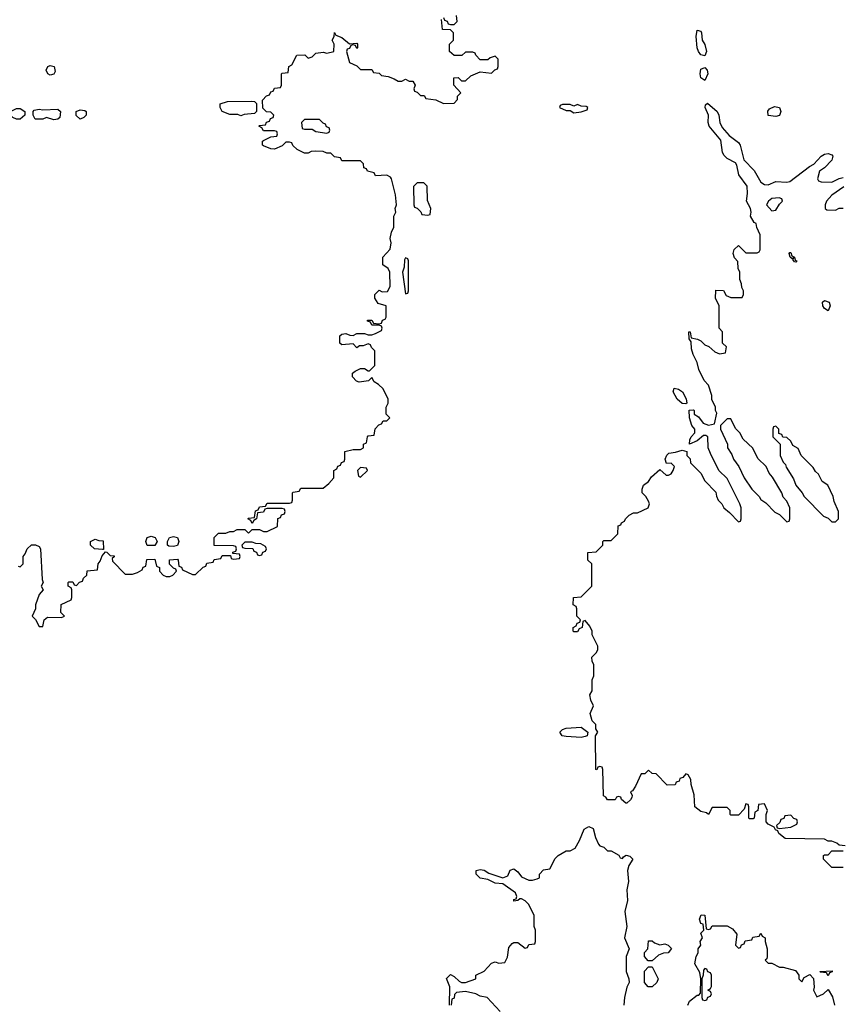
# Model space of a CAD drawing. Header units: inches. Extents: x 2601682 to 2755810, y 449311 to 584050.
# Tile 342 of 505: x 2672567 to 2676950, y 521254 to 526520. Entities that reach past the tile are written whole.
import ezdxf

# ---------------------------------------------------------------- set-up
doc = ezdxf.new("R2010")
doc.units = ezdxf.units.IN
doc.header["$MEASUREMENT"] = 0
doc.layers.add('C6572', color=7, linetype='Continuous')

msp = doc.modelspace()

# ---------------------------------------------------------------- linework, layer by layer
at = {"layer": 'C6572', "color": 2}
for points, elevation in [([(2674832.7, 526532.7), (2674838, 526518), (2674852.7, 526512.7), (2674858, 526498), (2674870, 526494), (2674890, 526494), (2674906, 526510), (2674902, 526542)], 10), ([(2672558, 523598), (2672570, 523594), (2672586, 523610), (2672586, 523650), (2672596.4, 523663.6), (2672606, 523690), (2672630, 523712), (2672651.6, 523711.6), (2672670, 523702), (2672678, 523690), (2672686, 523526), (2672692, 523510), (2672682, 523490), (2672692, 523470), (2672670, 523446), (2672651.3, 523390), (2672651.3, 523368.7), (2672634, 523330), (2672651.6, 523311.6), (2672670, 523274), (2672690, 523274), (2672698, 523310), (2672715.3, 523324.7), (2672790, 523322), (2672806, 523330), (2672786, 523350), (2672788.4, 523391.6), (2672842, 523418), (2672846, 523430), (2672846, 523470), (2672842, 523482), (2672826, 523490), (2672826, 523510), (2672830, 523514), (2672850, 523514), (2672858, 523498), (2672870, 523494), (2672887.3, 523512.7), (2672902, 523518), (2672907.3, 523532.7), (2672926, 523550), (2672927.3, 523572.7), (2672982, 523578), (2672986, 523610), (2672996.4, 523623.6), (2673007.3, 523652.7), (2673026, 523674), (2673032.7, 523672.7), (2673050, 523654), (2673072.7, 523652.7), (2673072.7, 523647.3), (2673062, 523638), (2673063.6, 523623.6), (2673130, 523554), (2673170, 523554), (2673196.4, 523563.6), (2673222, 523578), (2673227.3, 523592.7), (2673242, 523598), (2673247.3, 523632.7), (2673290, 523634), (2673298, 523598), (2673314, 523590), (2673314, 523570), (2673334, 523550), (2673350, 523542), (2673370, 523542), (2673386, 523550), (2673406, 523570), (2673402, 523582), (2673390, 523586), (2673368, 523608), (2673368.4, 523631.6), (2673410, 523634), (2673414, 523630), (2673418, 523598), (2673432, 523592), (2673438, 523578), (2673490, 523552), (2673507.3, 523552.7), (2673547.3, 523592.7), (2673562, 523598), (2673567.3, 523612.7), (2673602, 523618), (2673607.3, 523632.7), (2673642, 523638), (2673650, 523654), (2673694, 523654), (2673698, 523638), (2673710, 523634), (2673742, 523638), (2673746, 523650), (2673742, 523662), (2673706, 523666), (2673707.3, 523672.7), (2673722, 523678), (2673726, 523690), (2673722, 523702), (2673710, 523706), (2673607.3, 523707.3), (2673606, 523750), (2673630, 523774), (2673670, 523774), (2673690, 523782), (2673710, 523782), (2673730, 523794), (2673770, 523794), (2673790, 523774), (2673810, 523794), (2673850, 523794), (2673870, 523782), (2673890, 523782), (2673946, 523810), (2673947.3, 523852.7), (2673962, 523858), (2673967.3, 523872.7), (2673982, 523878), (2673986, 523890), (2673982, 523902), (2673970, 523906), (2673890, 523906), (2673878, 523902), (2673870, 523886), (2673838, 523882), (2673834, 523850), (2673818, 523842), (2673810, 523826), (2673802, 523842), (2673786, 523850), (2673790, 523854), (2673822, 523858), (2673827.3, 523892.7), (2673842, 523898), (2673850, 523914), (2673882, 523918), (2673890, 523934), (2674010, 523934), (2674022, 523938), (2674026, 523950), (2674026, 523990), (2674030, 523994), (2674062, 523998), (2674070, 524014), (2674190, 524014), (2674220.4, 524039.6), (2674246, 524070), (2674246, 524110), (2674262, 524118), (2674267.3, 524132.7), (2674282, 524138), (2674287.3, 524152.7), (2674302, 524158), (2674306, 524170), (2674306, 524210), (2674350, 524222), (2674390, 524222), (2674406, 524230), (2674406, 524250), (2674422, 524258), (2674426, 524290), (2674430, 524294), (2674462, 524298), (2674467.3, 524332.7), (2674487.3, 524352.7), (2674502, 524358), (2674510, 524374), (2674530, 524374), (2674546, 524390), (2674526, 524410), (2674527.3, 524447.3), (2674538, 524470), (2674538, 524490), (2674510, 524546), (2674486, 524570), (2674463.1, 524583.1), (2674450, 524606), (2674431.6, 524588.4), (2674382, 524582), (2674367.3, 524587.3), (2674346, 524610), (2674346, 524630), (2674360.4, 524639.6), (2674390, 524654), (2674410, 524654), (2674430, 524642), (2674438, 524642), (2674466, 524670), (2674466, 524750), (2674447.3, 524767.3), (2674442, 524782), (2674430, 524786), (2674403.6, 524776.4), (2674384.7, 524775.3), (2674370, 524766), (2674350, 524786), (2674290, 524782), (2674278, 524790), (2674278, 524830), (2674290, 524838), (2674310, 524842), (2674332.7, 524832.7), (2674350, 524832), (2674370, 524842), (2674410, 524842), (2674430, 524834), (2674450, 524834), (2674470, 524842), (2674502, 524858), (2674506, 524870), (2674502, 524882), (2674490, 524886), (2674450, 524886), (2674442, 524902), (2674427.3, 524907.3), (2674427.3, 524912.7), (2674450, 524914), (2674458, 524898), (2674490, 524894), (2674502, 524898), (2674507.3, 524912.7), (2674522, 524918), (2674526, 524930), (2674526, 524990), (2674483.1, 525003.1), (2674466, 525030), (2674466, 525050), (2674490, 525074), (2674505.4, 525065.4), (2674534, 525066), (2674547.3, 525092.7), (2674546, 525170), (2674538, 525190), (2674508.4, 525208.4), (2674508, 525250), (2674547.3, 525292.7), (2674554, 525326), (2674548.7, 525350), (2674555.3, 525384.7), (2674568, 525410), (2674568, 525470), (2674578, 525490), (2674575.3, 525510), (2674582, 525530), (2674576.4, 525583.6), (2674555.3, 525670), (2674550, 525678), (2674530, 525688), (2674470, 525686), (2674462, 525702), (2674426, 525710), (2674422, 525722), (2674407.3, 525727.3), (2674406, 525750), (2674390, 525766), (2674290, 525766), (2674282, 525782), (2674250, 525786), (2674230, 525806), (2674210, 525806), (2674190, 525815.3), (2674150, 525818), (2674125.4, 525814.6), (2674110, 525806), (2674090, 525806), (2674050, 525826), (2674027.3, 525847.3), (2674022, 525862), (2674010, 525866), (2673990, 525866), (2673970, 525846), (2673930, 525828.7), (2673908.9, 525828.9), (2673870, 525846), (2673866, 525850), (2673866, 525870), (2673870, 525874), (2673910, 525894), (2673942, 525898), (2673946, 525910), (2673942, 525922), (2673930, 525926), (2673870, 525926), (2673862, 525942), (2673846, 525950), (2673850, 525954), (2673882, 525958), (2673887.3, 525972.7), (2673902, 525978), (2673907.3, 525992.7), (2673922, 525998), (2673926, 526010), (2673910, 526026), (2673887.3, 526027.3), (2673867.3, 526047.3), (2673866, 526090), (2673887.3, 526112.7), (2673902, 526118), (2673910, 526134), (2673922, 526138), (2673930, 526154), (2673962, 526158), (2673966, 526170), (2673966, 526230), (2673970, 526234), (2674002, 526238), (2674006, 526270), (2674022, 526278), (2674048.7, 526331.3), (2674091.6, 526331.6), (2674110, 526314), (2674130, 526322), (2674150, 526342), (2674190, 526346), (2674210, 526342), (2674246, 526350), (2674248, 526390), (2674238, 526410), (2674248, 526430), (2674250, 526451.3), (2674258, 526438), (2674290, 526424.7), (2674330, 526392), (2674370, 526394), (2674374, 526390), (2674374, 526370), (2674370, 526366), (2674362, 526382), (2674350, 526386), (2674338, 526382), (2674330, 526366), (2674318, 526362), (2674314, 526350), (2674330, 526292), (2674370, 526274), (2674390, 526254), (2674450, 526254), (2674458, 526238), (2674490, 526234), (2674502, 526222), (2674536.9, 526216.9), (2674570, 526204.7), (2674590, 526192), (2674610, 526192), (2674630, 526202), (2674650, 526192), (2674670, 526191.3), (2674682, 526170), (2674674, 526150), (2674678, 526138), (2674692.7, 526132.7), (2674710, 526114), (2674730, 526114), (2674738, 526098), (2674791.6, 526091.6), (2674832.7, 526072.7), (2674890, 526074), (2674907.3, 526092.7), (2674908.4, 526111.6), (2674926, 526130), (2674888, 526170), (2674888, 526210), (2674911.6, 526211.6), (2674930, 526194), (2674950, 526194), (2674980.2, 526219.8), (2675030, 526242), (2675090, 526234), (2675107.3, 526252.7), (2675122, 526258), (2675126, 526270), (2675126, 526310), (2675110, 526326), (2675083.6, 526316.4), (2675070, 526306), (2675030, 526306), (2675006, 526330), (2675002, 526342), (2674990, 526346), (2674950, 526346), (2674931.6, 526328.4), (2674890, 526328), (2674866, 526350), (2674866, 526390), (2674886, 526410), (2674886, 526450), (2674870, 526466), (2674828, 526468), (2674822, 526522)], 10), ([(2676982, 522102), (2676950, 522106), (2676936.4, 522116.4), (2676910, 522126), (2676890, 522126), (2676870, 522138), (2676660.4, 522140.4), (2676627.3, 522167.3), (2676622, 522182), (2676608, 522188), (2676602, 522202), (2676570, 522218), (2676558, 522230), (2676558, 522270), (2676566, 522290), (2676550, 522326), (2676518, 522322), (2676514, 522290), (2676498, 522282), (2676494, 522250), (2676490, 522246), (2676470, 522246), (2676466, 522250), (2676466, 522310), (2676462, 522322), (2676450, 522326), (2676442, 522298), (2676410, 522266), (2676370, 522266), (2676366, 522270), (2676366, 522290), (2676350, 522306), (2676270, 522306), (2676250, 522268.7), (2676239, 522279), (2676210, 522285.2), (2676178, 522310), (2676174.6, 522374.6), (2676158, 522430), (2676156.4, 522456.4), (2676142, 522482), (2676130, 522486), (2676112.7, 522467.3), (2676098, 522462), (2676092.7, 522447.3), (2676078, 522442), (2676071.6, 522428.4), (2676030, 522426), (2675970, 522486), (2675948.4, 522488.4), (2675930, 522506), (2675910, 522486), (2675890, 522486), (2675859.8, 522420.2), (2675843.6, 522396.4), (2675834, 522390), (2675842, 522370), (2675839.6, 522360.4), (2675832.7, 522347.3), (2675814, 522330), (2675809.1, 522329.1), (2675786, 522350), (2675782, 522362), (2675770, 522366), (2675758, 522362), (2675751.6, 522348.4), (2675710, 522348), (2675702, 522362), (2675688.4, 522368.4), (2675686, 522510), (2675682, 522522), (2675670, 522526), (2675658, 522522), (2675652.7, 522507.3), (2675648, 522510), (2675646, 522690), (2675658, 522710), (2675648, 522728), (2675648, 522750), (2675628.7, 522770), (2675618, 522810), (2675635.3, 522850), (2675621.2, 522881.2), (2675615.3, 522910), (2675628.7, 522930), (2675628.7, 522990), (2675638, 523010), (2675638, 523070), (2675628, 523090), (2675626, 523110), (2675650, 523134), (2675658, 523150), (2675658, 523170), (2675628, 523230), (2675628, 523250), (2675616.4, 523276.4), (2675590, 523306), (2675578, 523302), (2675574, 523270), (2675558, 523262), (2675550, 523246), (2675530, 523246), (2675526, 523250), (2675526, 523270), (2675542, 523278), (2675547.3, 523292.7), (2675562, 523298), (2675566, 523310), (2675546, 523330), (2675546, 523370), (2675542, 523382), (2675526, 523390), (2675528, 523430), (2675570, 523434), (2675626, 523490), (2675626, 523610), (2675606, 523630), (2675606, 523670), (2675650, 523674), (2675686, 523710), (2675686, 523730), (2675690, 523734), (2675730, 523734), (2675766, 523770), (2675767.3, 523812.7), (2675782, 523818), (2675786, 523830), (2675802, 523838), (2675806, 523850), (2675826, 523870), (2675850, 523882), (2675870, 523882), (2675928, 523910), (2675935.3, 523930), (2675930, 523946), (2675915.3, 523970), (2675895.3, 523990), (2675895.3, 524010), (2675902, 524030), (2675929.1, 524050.9), (2675945.6, 524074.4), (2675990, 524114), (2676023.6, 524083.6), (2676036.4, 524083.6), (2676050, 524092), (2676062, 524110), (2676068, 524130), (2676050, 524148), (2676026, 524146), (2676018, 524170), (2676028, 524192), (2676038, 524202), (2676073.6, 524206.4), (2676110, 524218), (2676134, 524210), (2676134, 524190), (2676151.6, 524171.6), (2676154, 524150), (2676210, 524094), (2676230, 524054), (2676290, 523994), (2676292.7, 523972.7), (2676302, 523950), (2676322, 523930), (2676332, 523910), (2676363.6, 523883.6), (2676410, 523834), (2676422, 523838), (2676426, 523850), (2676426, 523910), (2676418, 523930), (2676350, 524066), (2676306, 524110), (2676260.4, 524200.4), (2676248, 524230), (2676246, 524290), (2676236.4, 524296.4), (2676223.6, 524296.4), (2676190, 524268), (2676148.7, 524250), (2676150, 524274), (2676158, 524290), (2676178, 524310), (2676178, 524330), (2676162, 524350), (2676148.7, 524390), (2676147.3, 524432.7), (2676170, 524434), (2676174, 524430), (2676174, 524410), (2676196.9, 524396.9), (2676222.8, 524362.8), (2676250, 524352), (2676282, 524358), (2676295.3, 524415.3), (2676288, 524430), (2676287.3, 524447.3), (2676268.4, 524488.4), (2676268, 524510), (2676250, 524566), (2676228, 524590), (2676198, 524650), (2676190, 524686), (2676168.9, 524728.9), (2676160.2, 524760.2), (2676158, 524798), (2676147.3, 524812.7), (2676146, 524850), (2676152, 524850), (2676158, 524818), (2676191.6, 524811.6), (2676210, 524802), (2676230, 524782), (2676252.7, 524772.7), (2676283.6, 524743.6), (2676310, 524734), (2676342, 524738), (2676346, 524770), (2676326, 524790), (2676326, 524850), (2676308, 524870), (2676308, 524990), (2676288.7, 525030), (2676288.9, 525071.1), (2676290, 525074), (2676330, 525072), (2676345.4, 525045.4), (2676370, 525034), (2676430, 525034), (2676438, 525050), (2676438, 525070), (2676428.4, 525088.4), (2676427.3, 525107.3), (2676418, 525130), (2676418, 525170), (2676408.7, 525188.7), (2676407.3, 525227.3), (2676390, 525246), (2676382, 525270), (2676388.4, 525291.6), (2676410, 525312), (2676450, 525274), (2676510, 525274), (2676522, 525278), (2676526, 525290), (2676526, 525370), (2676508.4, 525408.4), (2676506, 525430), (2676495.3, 525435.3), (2676475.3, 525470), (2676479, 525490), (2676475.3, 525510), (2676453.2, 525550), (2676459.7, 525590), (2676456.8, 525630), (2676412.4, 525690), (2676401.7, 525741.7), (2676394, 525754), (2676350, 525777.7), (2676333.5, 525793.5), (2676325.3, 525810), (2676316.6, 525876.6), (2676254.7, 525950), (2676248.3, 525970), (2676249.6, 526010), (2676233.2, 526050), (2676234.6, 526065.4), (2676245.6, 526074.4), (2676297.3, 526030), (2676304.9, 526010), (2676310.4, 525970), (2676323.8, 525943.8), (2676361.3, 525901.3), (2676410, 525864), (2676419.3, 525850), (2676439.1, 525770), (2676493.8, 525713.8), (2676530, 525650.7), (2676550, 525638), (2676570, 525636.3), (2676610, 525655.5), (2676670, 525650.8), (2676685.2, 525654.8), (2676790, 525736), (2676812.9, 525747.1), (2676853.2, 525790), (2676870, 525800.5), (2676890, 525804), (2676910, 525798), (2676916, 525790), (2676910.5, 525769.5), (2676870, 525728.7), (2676844.7, 525710), (2676834, 525670), (2676838, 525658), (2676852.7, 525652.7), (2676910, 525651.3), (2676949.3, 525670.7), (2676970, 525676)], 6), ([(2676974.4, 525625.6), (2676910, 525582), (2676882, 525550), (2676874, 525530), (2676874, 525510), (2676883.6, 525503.6), (2676930, 525502), (2676950, 525512), (2676970, 525512)], 6), ([(2674866, 521250), (2674867.3, 521347.3), (2674848.4, 521391.6), (2674870, 521414), (2674890, 521402), (2674916.9, 521376.9), (2674930, 521371.3), (2674950, 521371.3), (2675006, 521390), (2675006, 521410), (2675050, 521432), (2675090, 521474), (2675110, 521482), (2675130, 521474), (2675162, 521478), (2675174.6, 521505.4), (2675182, 521558), (2675200.2, 521579.8), (2675210, 521584.7), (2675230, 521584.7), (2675270, 521554), (2675282, 521558), (2675290, 521574), (2675322, 521578), (2675326, 521590), (2675326, 521650), (2675318, 521670), (2675318, 521730), (2675288, 521790), (2675270, 521808), (2675250, 521818), (2675242, 521818), (2675231.6, 521808.4), (2675210, 521806), (2675210, 521814), (2675222, 521818), (2675226, 521830), (2675218, 521850), (2675150, 521898), (2675110, 521902), (2675070, 521922), (2675029.5, 521929.5), (2675008.7, 521950), (2675008, 521970), (2675030, 521974.8), (2675050, 521970.8), (2675075.3, 521955.3), (2675150, 521931), (2675178, 521942), (2675190, 521971.3), (2675210, 521978), (2675230, 521962), (2675250, 521936), (2675290, 521918), (2675310, 521918), (2675334.6, 521925.4), (2675346, 521930), (2675346, 521950), (2675367.3, 521972.7), (2675402, 521978), (2675430, 522034), (2675446, 522050), (2675490, 522074), (2675510, 522074), (2675538, 522090), (2675561.2, 522130), (2675585.2, 522190), (2675610, 522204.7), (2675634, 522194), (2675645.4, 522145.4), (2675662, 522110), (2675670, 522102), (2675690, 522094), (2675710, 522074), (2675730, 522074), (2675771.6, 522051.6), (2675778, 522038), (2675790, 522034), (2675796.4, 522043.6), (2675810, 522051.3), (2675830, 522046), (2675846, 522030), (2675823.8, 521996.2), (2675817.1, 521970), (2675822.8, 521910), (2675813.2, 521866.8), (2675818, 521810), (2675802.4, 521750), (2675813, 521670), (2675800.5, 521610), (2675826.8, 521550), (2675810.8, 521510), (2675811, 521430), (2675824.7, 521390), (2675826, 521370), (2675814.4, 521345.6), (2675800.7, 521290), (2675797.3, 521250)], 6), ([(2676970, 521986), (2676910, 521986), (2676866, 522030), (2676866, 522050), (2676870, 522054), (2676890, 522054), (2676910, 522074), (2676970, 522074)], 6), ([(2676139.3, 521250), (2676149.4, 521270.6), (2676190, 521302), (2676198, 521302), (2676207.3, 521312.7), (2676209.3, 521390), (2676204.7, 521424.7), (2676178, 521470), (2676185.2, 521510), (2676195.3, 521530), (2676195.3, 521550), (2676209, 521570), (2676205.2, 521590), (2676218, 521610), (2676210, 521634), (2676226, 521650), (2676222, 521682), (2676210, 521686), (2676202, 521710), (2676212, 521732), (2676231.6, 521731.6), (2676238, 521658), (2676250, 521654), (2676262, 521658), (2676270, 521674), (2676350, 521674), (2676378, 521658), (2676402, 521630), (2676394, 521570), (2676410, 521554), (2676422, 521558), (2676427.3, 521572.7), (2676442, 521578), (2676447.3, 521592.7), (2676482, 521598), (2676487.3, 521612.7), (2676522, 521618), (2676530, 521634), (2676538, 521618), (2676554, 521610), (2676554, 521590), (2676564.7, 521550), (2676564.7, 521510), (2676562, 521498), (2676554, 521490), (2676570, 521474), (2676590, 521474), (2676630, 521452), (2676650, 521452), (2676715.3, 521435.3), (2676734, 521410), (2676734, 521390), (2676750, 521374), (2676762, 521398), (2676792.7, 521412.7), (2676812, 521392), (2676814.8, 521345.2), (2676811.3, 521330), (2676830, 521294), (2676866, 521310), (2676890, 521334), (2676914.4, 521294.4), (2676924.7, 521250)], 6), ([(2675136.4, 521216.4), (2675066, 521290), (2675030, 521298), (2675006, 521310), (2674950, 521322), (2674903.6, 521316.4), (2674892.7, 521307.3), (2674890, 521286), (2674878, 521282), (2674874, 521250)], 6)]:
    msp.add_lwpolyline(points, dxfattribs=dict(at, elevation=elevation))
for points, elevation in [([(2676230, 526327.3), (2676210, 526331.8), (2676196.3, 526350), (2676190, 526369), (2676185.1, 526430), (2676190, 526464.7), (2676210, 526458.8), (2676213.4, 526450), (2676216.4, 526410), (2676230, 526387.3), (2676239, 526350)], 6), ([(2672730, 526224), (2672718, 526230), (2672708.7, 526250), (2672718, 526270), (2672730, 526276), (2672751.3, 526270), (2672756, 526244), (2672750, 526228.7)], 10), ([(2676230, 526194.5), (2676210, 526209.3), (2676205.3, 526230), (2676210, 526255.5), (2676230, 526264.4), (2676243.1, 526250), (2676247, 526230)], 6), ([(2673750, 526006), (2673733.6, 526013.6), (2673690, 526014), (2673649.1, 526029.1), (2673638, 526050), (2673638, 526070), (2673678, 526082), (2673804.7, 526084.7), (2673822, 526082), (2673832.7, 526072.7), (2673834, 526030), (2673822, 526018), (2673766.4, 526013.6)], 10), ([(2675550, 526066), (2675530, 526058), (2675510, 526066), (2675470, 526066), (2675458, 526062), (2675454, 526050), (2675490, 526034), (2675510, 526034), (2675530, 526022), (2675570, 526026.8), (2675602, 526038), (2675606, 526050), (2675596.4, 526056.4), (2675570, 526058)], 10), ([(2676610, 526002), (2676570, 526008), (2676568.4, 526031.6), (2676576.4, 526043.6), (2676603.1, 526056.9), (2676630, 526051.3), (2676638, 526030), (2676630, 526008)], 6), ([(2672550, 525989), (2672530, 525998), (2672518, 526010), (2672518, 526030), (2672550, 526044.7), (2672570, 526044.7), (2672594, 526030), (2672594, 526010), (2672570, 525989)], 10), ([(2672750, 525985.2), (2672710, 525998), (2672690.9, 525989.1), (2672650, 525989), (2672638, 526010), (2672638, 526030), (2672644, 526036), (2672670, 526041), (2672690, 526038), (2672770, 526041), (2672784.7, 526030), (2672782, 525998), (2672770, 525989)], 10), ([(2672890, 525989), (2672868.4, 526008.4), (2672868, 526030), (2672890, 526038), (2672914.8, 526034.8), (2672922, 526030), (2672922, 526010), (2672910, 525998)], 10), ([(2674170, 525986), (2674090, 525986), (2674074, 525970), (2674078, 525938), (2674090, 525934), (2674130, 525934), (2674150, 525922), (2674210, 525914), (2674222, 525918), (2674226, 525930), (2674222, 525942), (2674207.3, 525947.3), (2674202, 525962), (2674190, 525966)], 10), ([(2674727.3, 525647.3), (2674692.7, 525647.3), (2674672.7, 525627.3), (2674674, 525530), (2674678, 525518), (2674692.7, 525512.7), (2674712.7, 525492.7), (2674718, 525478), (2674750, 525474), (2674762, 525478), (2674766, 525510), (2674747.3, 525552.7), (2674746, 525630)], 10), ([(2676628, 525568), (2676590, 525564), (2676571.3, 525550), (2676561, 525530), (2676590, 525498), (2676610, 525502), (2676630, 525534), (2676646, 525550), (2676642, 525562)], 6), ([(2676716.9, 525223.1), (2676710, 525225.2), (2676702, 525238), (2676706, 525246), (2676698, 525242), (2676687, 525250), (2676682, 525270), (2676685.6, 525274.4), (2676690, 525274.8), (2676696.9, 525256.9), (2676710, 525250.8), (2676714.4, 525234.4), (2676722, 525230)], 2), ([(2674630, 525246), (2674624.7, 525235.3), (2674623.6, 525196.4), (2674614, 525170), (2674630, 525054), (2674642, 525058), (2674646, 525070), (2674646, 525230), (2674642, 525242)], 10), ([(2676890, 524962.7), (2676870, 524976), (2676862.4, 524990), (2676860.9, 525010), (2676870, 525019.1), (2676894.9, 525010), (2676900.4, 524990)], 2), ([(2676130, 524466), (2676110, 524468), (2676082, 524490), (2676062, 524530), (2676066, 524550), (2676090, 524544.7), (2676112, 524530), (2676131.6, 524491.6), (2676134, 524470)], 6), ([(2676370, 524386), (2676350, 524386), (2676314, 524350), (2676314, 524330), (2676352, 524250), (2676352, 524230), (2676375.3, 524195.3), (2676384.7, 524170), (2676412, 524130), (2676442, 524070), (2676482, 524010), (2676522, 523970), (2676530, 523954), (2676556.9, 523936.9), (2676605.4, 523885.4), (2676630, 523874), (2676670, 523834), (2676682, 523838), (2676686, 523850), (2676686, 523910), (2676670, 523946), (2676650, 523966), (2676642, 523990), (2676593.6, 524073.6), (2676574.6, 524094.6), (2676558, 524130), (2676514, 524174), (2676488.4, 524228.4), (2676436.4, 524276.4), (2676418, 524310), (2676394.6, 524334.6)], 6), ([(2676610, 524346), (2676598, 524342), (2676594, 524330), (2676594, 524290), (2676634, 524250), (2676634, 524190), (2676650, 524154), (2676662, 524142), (2676666.4, 524126.4), (2676705.4, 524065.4), (2676718, 524030), (2676752, 523990), (2676762, 523970), (2676865.4, 523865.4), (2676890, 523854), (2676910, 523834), (2676930, 523834), (2676946, 523850), (2676946, 523890), (2676923.1, 523943.1), (2676918, 523970), (2676888, 524030), (2676858, 524050), (2676838, 524090), (2676823.1, 524103.1), (2676810, 524126), (2676746, 524190), (2676730, 524226), (2676702, 524242), (2676690, 524266), (2676670, 524286), (2676647.3, 524287.3), (2676642, 524302), (2676627.3, 524307.3), (2676626, 524330)], 6), ([(2674390, 524126), (2674374, 524110), (2674378, 524078), (2674390, 524074), (2674426, 524110), (2674422, 524122)], 10), ([(2673010, 523686), (2672966, 523690), (2672946, 523710), (2672946, 523730), (2672970, 523742), (2672990, 523734), (2673012.7, 523732.7), (2673014, 523686)], 10), ([(2673290, 523708), (2673248.7, 523708.7), (2673242, 523730), (2673248.9, 523751.1), (2673270, 523758), (2673291.1, 523751.1), (2673302, 523730)], 10), ([(2673390, 523702), (2673364, 523704), (2673358, 523710), (2673358, 523730), (2673368, 523750), (2673390, 523756), (2673411, 523751), (2673418, 523730), (2673410, 523708)], 10), ([(2673810, 523726), (2673770, 523726), (2673754, 523710), (2673758, 523698), (2673770, 523694), (2673812.7, 523692.7), (2673818, 523678), (2673832.7, 523672.7), (2673838, 523658), (2673850, 523654), (2673862, 523658), (2673867.3, 523672.7), (2673882, 523678), (2673886, 523690), (2673882, 523702), (2673856.4, 523716.4), (2673830, 523718)], 10), ([(2675570, 522680.9), (2675490, 522686), (2675468.7, 522690), (2675455.3, 522710), (2675470, 522724.7), (2675489.1, 522730.9), (2675570, 522736), (2675604.7, 522710), (2675602, 522690), (2675590, 522686)], 6), ([(2676690, 522266), (2676658, 522262), (2676652.7, 522247.3), (2676638, 522242), (2676632.7, 522227.3), (2676614, 522210), (2676618, 522198), (2676630, 522194), (2676690, 522202), (2676722, 522218), (2676726, 522230), (2676722, 522242), (2676707.3, 522247.3)], 6), ([(2675990, 521572), (2676016.9, 521576.9), (2676034, 521570), (2676052.7, 521552.7), (2676034, 521530), (2676010, 521528), (2675983.6, 521516.4), (2675950, 521486), (2675927.3, 521487.3), (2675908, 521510), (2675908.4, 521531.6), (2675926, 521550), (2675930, 521594), (2675950, 521594), (2675962, 521582)], 6), ([(2675927.3, 521347.3), (2675908, 521370), (2675908.4, 521431.6), (2675930, 521454), (2675950, 521454), (2675982, 521390), (2675974, 521370), (2675950, 521348)], 6), ([(2676230, 521446), (2676223.6, 521436.4), (2676222, 521410), (2676214, 521390), (2676214, 521290), (2676218, 521278), (2676230, 521274), (2676242, 521278), (2676247.3, 521292.7), (2676262, 521298), (2676266, 521310), (2676262, 521322), (2676246, 521330), (2676262, 521338), (2676266, 521350), (2676266, 521410), (2676262, 521422), (2676247.3, 521427.3), (2676242, 521442)], 6), ([(2676890, 521406), (2676882, 521422), (2676850, 521426), (2676846, 521430), (2676912.7, 521432.7), (2676912.7, 521427.3), (2676898, 521422)], 6)]:
    msp.add_lwpolyline(points, close=True, dxfattribs=dict(at, elevation=elevation))

doc.saveas('drawing.dxf')
